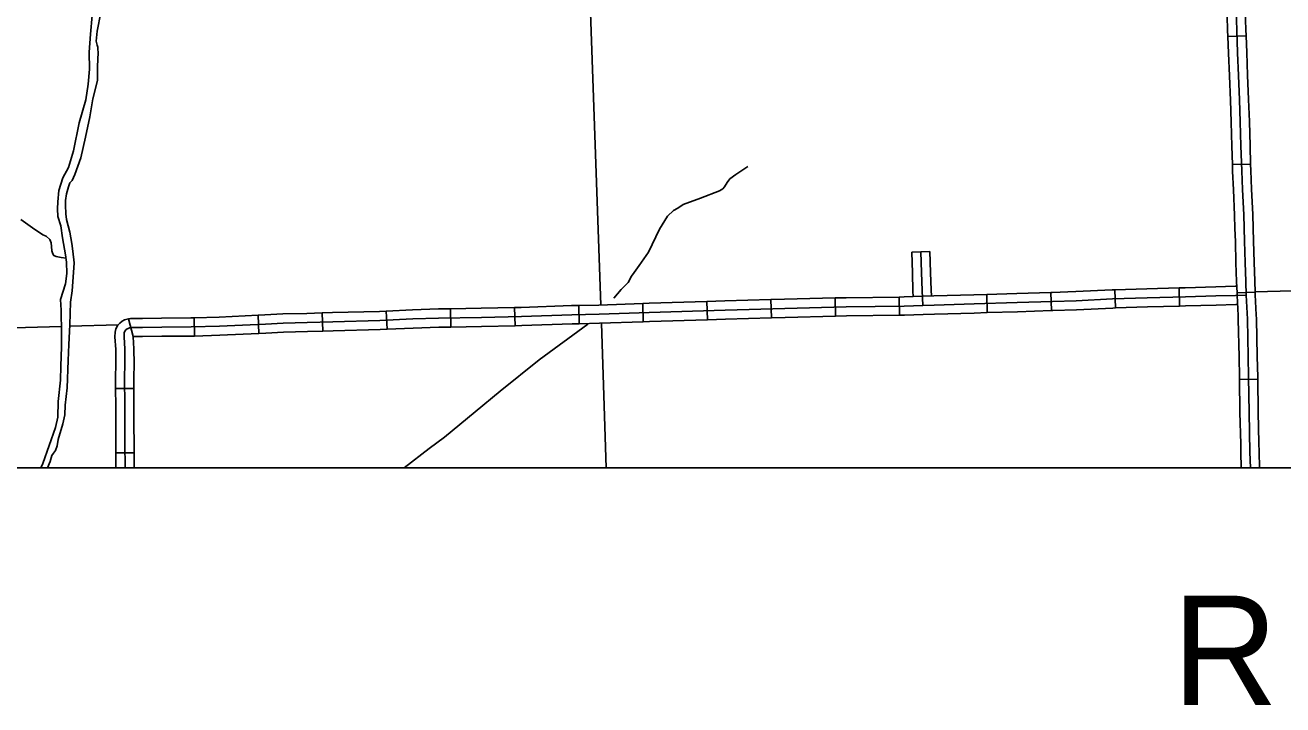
# Model space of a CAD drawing. Extents: x -117616 to 64730, y 54117 to 789866.
# Drawn here: x 62585 to 62792.1, y 54350.3 to 54462.2 of the extents above; entities that cross this region are included whole.
import ezdxf

# ---------------------------------------------------------------- set-up
doc = ezdxf.new("R2010")
doc.units = 0
for name, color, linetype in [('31', 7, 'Continuous'), ('32', 7, 'Continuous'), ('35', 7, 'Continuous'), ('4', 7, 'Continuous'), ('45', 7, 'Continuous'), ('5', 7, 'Continuous'), ('Default', 7, 'Continuous'), ('R_No Plot', 7, 'Continuous')]:
    doc.layers.add(name, color=color, linetype=linetype)

msp = doc.modelspace()

# ---------------------------------------------------------------- linework, layer by layer
at = {"layer": '31'}
for p, q in [((62783.06, 54460.34), (62786.06, 54460.47)), ((62783.49, 54449.84), (62783.5, 54449.8)), ((62786.81, 54439.34), (62783.81, 54439.25)), ((62787.58, 54418.25), (62784.58, 54418.14)), ((62784.99, 54403.87), (62787.99, 54403.91)), ((62787.99, 54403.91), (62787.99, 54403.91))]:
    msp.add_line(p, q, dxfattribs=at)
for points in [[(62782.71, 54470.89), (62782.74, 54470.09), (62782.88, 54465.98), (62783.02, 54461.39), (62783.06, 54460.34)], [(62785.7, 54471.03), (62785.74, 54470.21), (62785.88, 54466.08), (62786.01, 54461.5), (62786.06, 54460.47)], [(62784.38, 54466.03), (62784.52, 54461.44), (62784.68, 54457.67), (62784.82, 54453.91), (62784.99, 54449.9), (62785.11, 54446.3), (62785.22, 54442.32), (62785.34, 54438.21), (62785.48, 54435.15), (62785.68, 54430.96), (62785.8, 54426.62), (62785.9, 54423.14), (62786.01, 54420.03), (62786.09, 54417.77)], [(62783.5, 54449.8), (62783.32, 54453.84), (62783.18, 54457.6), (62783.06, 54460.34)], [(62786.06, 54460.47), (62786.18, 54457.73), (62786.32, 54453.97), (62786.49, 54449.95)], [(62783.81, 54439.25), (62783.72, 54442.27), (62783.61, 54446.25), (62783.49, 54449.84)], [(62786.49, 54449.95), (62786.61, 54446.35), (62786.72, 54442.36), (62786.81, 54439.34)], [(62783.81, 54439.25), (62783.84, 54438.15), (62783.98, 54435.08), (62784.18, 54430.9), (62784.24, 54428.71)], [(62786.81, 54439.34), (62786.84, 54438.26), (62786.98, 54435.22), (62787.18, 54431.02), (62787.24, 54428.79)], [(62784.24, 54428.71), (62784.3, 54426.58), (62784.4, 54423.09), (62784.51, 54419.98), (62784.58, 54418.14)], [(62787.24, 54428.79), (62787.3, 54426.66), (62787.4, 54423.19), (62787.51, 54420.08), (62787.58, 54418.25)], [(62784.58, 54418.14), (62784.59, 54417.72)], [(62784.59, 54417.72), (62784.75, 54414.38)], [(62786.77, 54389.3), (62786.71, 54391.93), (62786.56, 54398.45), (62786.48, 54404.23), (62786.4, 54407.64), (62786.28, 54413.8), (62786.09, 54417.77)], [(62787.59, 54417.83), (62787.58, 54418.25)], [(62787.74, 54414.52), (62787.59, 54417.83)], [(62784.75, 54414.38), (62784.78, 54413.75), (62784.91, 54407.6), (62784.98, 54404.2), (62784.99, 54403.87)], [(62787.99, 54403.91), (62787.98, 54404.26), (62787.9, 54407.67), (62787.78, 54413.85), (62787.74, 54414.52)], [(62785.18, 54393.3), (62785.06, 54398.43), (62784.99, 54403.87)], [(62788.18, 54393.37), (62788.06, 54398.48), (62787.99, 54403.91)], [(62785.26, 54389.3), (62785.21, 54391.9), (62785.18, 54393.3)], [(62788.27, 54389.3), (62788.21, 54391.96), (62788.18, 54393.37)]]:
    msp.add_lwpolyline(points, dxfattribs=at)
at = {"layer": '32'}
for p, q in [((62743.44, 54414.88), (62743.35, 54417.88)), ((62754, 54415.22), (62753.9, 54418.21)), ((62764.55, 54415.65), (62764.45, 54418.65)), ((62775.09, 54415.96), (62775.02, 54418.95)), ((62655.11, 54412.51), (62655.05, 54415.51)), ((62665.67, 54412.73), (62665.6, 54415.73)), ((62676.22, 54413.05), (62676.17, 54416.05)), ((62686.8, 54413.37), (62686.7, 54416.37)), ((62697.35, 54413.72), (62697.25, 54416.72)), ((62707.9, 54414.02), (62707.82, 54417.02)), ((62718.45, 54414.29), (62718.38, 54417.29)), ((62728.99, 54414.46), (62728.95, 54417.45)), ((62602.8, 54410.93), (62602.01, 54413.85)), ((62612.91, 54411.03), (62612.83, 54414.03)), ((62623.49, 54411.44), (62623.36, 54414.44)), ((62634.02, 54411.83), (62633.93, 54414.83)), ((62644.6, 54412.14), (62644.46, 54415.14)), ((62602.89, 54402.39), (62599.89, 54402.36)), ((62602.94, 54391.82), (62599.94, 54391.81))]:
    msp.add_line(p, q, dxfattribs=at)
for points in [[(62728.95, 54417.45), (62729.74, 54417.47), (62732.78, 54417.58)], [(62732.78, 54417.58), (62734.66, 54417.63), (62741.22, 54417.81), (62743.35, 54417.88)], [(62732.84, 54416.08), (62734.7, 54416.13), (62741.26, 54416.31), (62748.38, 54416.53), (62754.19, 54416.72), (62758.08, 54416.84), (62764.06, 54417.14), (62769.77, 54417.32), (62776.07, 54417.48), (62781.1, 54417.63), (62784.32, 54417.71), (62786.09, 54417.77)], [(62743.35, 54417.88), (62748.33, 54418.03), (62753.9, 54418.21)], [(62753.9, 54418.21), (62754.15, 54418.22), (62758.03, 54418.34), (62764, 54418.63), (62764.45, 54418.65)], [(62764.45, 54418.65), (62769.73, 54418.82), (62775.02, 54418.95)], [(62775.02, 54418.95), (62776.02, 54418.98), (62781.06, 54419.13), (62784.28, 54419.21), (62784.54, 54419.22)], [(62601.45, 54389.3), (62601.45, 54389.62), (62601.43, 54393.13), (62601.42, 54396.54), (62601.42, 54399.56), (62601.37, 54404.14), (62601.43, 54406.45), (62601.41, 54408.84), (62601.29, 54410.87), (62601.33, 54411.53), (62601.36, 54411.73), (62601.45, 54411.89), (62601.58, 54412.02), (62601.82, 54412.2), (62601.98, 54412.29), (62602.2, 54412.35), (62602.52, 54412.42), (62602.7, 54412.43), (62604.34, 54412.43), (62607.49, 54412.49), (62612.33, 54412.52), (62617.01, 54412.66), (62624.57, 54412.99), (62627.49, 54413.16), (62631.45, 54413.25), (62635.66, 54413.38), (62643.42, 54413.59), (62648.86, 54413.84), (62653.09, 54413.98), (62660.14, 54414.1), (62666.74, 54414.25), (62675.03, 54414.53), (62679.52, 54414.62), (62687.79, 54414.91), (62700.27, 54415.31), (62710.1, 54415.58), (62720.22, 54415.84), (62729.78, 54415.97), (62732.84, 54416.08)], [(62644.46, 54415.14), (62648.8, 54415.34), (62653.06, 54415.48), (62655.05, 54415.51)], [(62655.05, 54415.51), (62660.11, 54415.6), (62665.6, 54415.73)], [(62665.6, 54415.73), (62666.7, 54415.75), (62674.99, 54416.03), (62676.17, 54416.05)], [(62676.17, 54416.05), (62679.48, 54416.12), (62686.7, 54416.37)], [(62686.7, 54416.37), (62687.74, 54416.41), (62697.25, 54416.72)], [(62697.25, 54416.72), (62700.22, 54416.81), (62707.82, 54417.02)], [(62707.82, 54417.02), (62710.07, 54417.08), (62718.38, 54417.29)], [(62718.38, 54417.29), (62720.19, 54417.34), (62728.95, 54417.45)], [(62754, 54415.22), (62754.24, 54415.22), (62758.14, 54415.34), (62764.12, 54415.64), (62764.55, 54415.65)], [(62764.55, 54415.65), (62769.81, 54415.82), (62775.09, 54415.96)], [(62775.09, 54415.96), (62776.11, 54415.98), (62781.14, 54416.13), (62784.37, 54416.21), (62784.66, 54416.22)], [(62599.89, 54402.36), (62599.87, 54404.15), (62599.93, 54406.46), (62599.91, 54408.79), (62599.79, 54410.88), (62599.84, 54411.68), (62599.91, 54412.22), (62600.25, 54412.81), (62600.59, 54413.15), (62601, 54413.46), (62601.38, 54413.67), (62601.82, 54413.81), (62602.01, 54413.85)], [(62602.01, 54413.85), (62602.34, 54413.91), (62602.66, 54413.93), (62604.32, 54413.93), (62607.47, 54413.99), (62612.3, 54414.02), (62612.83, 54414.03)], [(62612.83, 54414.03), (62616.95, 54414.15), (62623.36, 54414.44)], [(62623.36, 54414.44), (62624.49, 54414.49), (62627.42, 54414.66), (62631.4, 54414.75), (62633.93, 54414.83)], [(62633.93, 54414.83), (62635.61, 54414.88), (62643.37, 54415.09), (62644.46, 54415.14)], [(62686.8, 54413.37), (62687.84, 54413.41), (62697.35, 54413.72)], [(62697.35, 54413.72), (62700.31, 54413.81), (62707.9, 54414.02)], [(62707.9, 54414.02), (62710.14, 54414.08), (62718.45, 54414.29)], [(62718.45, 54414.29), (62720.25, 54414.34), (62728.99, 54414.46)], [(62728.99, 54414.46), (62729.82, 54414.47), (62732.88, 54414.58)], [(62732.88, 54414.58), (62734.74, 54414.63), (62741.31, 54414.81), (62743.44, 54414.88)], [(62743.44, 54414.88), (62748.42, 54415.03), (62754, 54415.22)], [(62612.91, 54411.03), (62617.06, 54411.16), (62623.49, 54411.44)], [(62623.49, 54411.44), (62624.64, 54411.49), (62627.55, 54411.66), (62631.49, 54411.75), (62634.02, 54411.83)], [(62634.02, 54411.83), (62635.7, 54411.88), (62643.48, 54412.09), (62644.6, 54412.14)], [(62644.6, 54412.14), (62648.91, 54412.34), (62653.13, 54412.48), (62655.11, 54412.51)], [(62655.11, 54412.51), (62660.17, 54412.6), (62665.67, 54412.73)], [(62665.67, 54412.73), (62666.78, 54412.76), (62675.07, 54413.03), (62676.22, 54413.05)], [(62676.22, 54413.05), (62679.56, 54413.12), (62686.8, 54413.37)], [(62602.89, 54402.39), (62602.87, 54404.13), (62602.93, 54406.43), (62602.91, 54408.9), (62602.79, 54410.87), (62602.8, 54410.93)], [(62602.8, 54410.93), (62604.35, 54410.93), (62607.51, 54410.99), (62612.35, 54411.02), (62612.91, 54411.03)], [(62599.94, 54391.81), (62599.93, 54393.13), (62599.92, 54396.53), (62599.92, 54399.55), (62599.89, 54402.36)], [(62602.94, 54391.82), (62602.93, 54393.14), (62602.92, 54396.54), (62602.92, 54399.57), (62602.89, 54402.39)], [(62599.95, 54389.3), (62599.95, 54389.61), (62599.94, 54391.81)], [(62602.95, 54389.3), (62602.95, 54389.64), (62602.94, 54391.82)]]:
    msp.add_lwpolyline(points, dxfattribs=at)
at = {"layer": '35'}
for points in [[(62587.6, 54389.3), (62587.9, 54390.03), (62590, 54395.95), (62590.37, 54397.69), (62590.46, 54400.25), (62590.83, 54403.76), (62590.86, 54406.05), (62591.01, 54409.22), (62591.01, 54411.42), (62590.95, 54415.26), (62590.8, 54417.06), (62591.65, 54419.6), (62591.86, 54421.34), (62591.83, 54423.2), (62591.62, 54424.39), (62591.13, 54427.19), (62590.86, 54429.18), (62590.37, 54430.7), (62590.34, 54431.99), (62590.37, 54433.11), (62590.55, 54434.98), (62591.22, 54437.08), (62592.14, 54438.79), (62592.96, 54441.54), (62593.88, 54446.15), (62594.97, 54449.93), (62595.4, 54452.52), (62595.61, 54454.99), (62595.52, 54457.74), (62595.77, 54460.7), (62596.04, 54463.78)], [(62597.46, 54464.3), (62596.86, 54461.24), (62596.71, 54459.58), (62596.83, 54458.93), (62596.94, 54458.59), (62596.94, 54458.23), (62597.04, 54457.71), (62596.89, 54455.38), (62596.89, 54453.12), (62596.14, 54450.06), (62595.67, 54447.13), (62594.92, 54443.79), (62594.19, 54440.34), (62593.18, 54437.64), (62592.74, 54436.63), (62592.38, 54436.24), (62592.12, 54435.59), (62591.83, 54434.43), (62591.63, 54433.36), (62591.63, 54432.56), (62591.71, 54431.13), (62591.83, 54430.2), (62592.38, 54428.15), (62592.69, 54426.28), (62592.87, 54424.99), (62593.05, 54423.09), (62592.95, 54421.46), (62592.72, 54418.45), (62592.46, 54416.61), (62592.35, 54412.88), (62592.2, 54409.61), (62592.07, 54406.99), (62591.94, 54402.48), (62591.58, 54399.63), (62591.55, 54398.07), (62591.21, 54396.59), (62590.46, 54394), (62590.25, 54392.96), (62590, 54392.16), (62589.66, 54391.74), (62589.4, 54391.33), (62589.09, 54390.37), (62588.68, 54389.3)], [(62681.92, 54417.26), (62683.16, 54418.7), (62684.28, 54419.86), (62684.87, 54420.88), (62685.3, 54421.51), (62686.12, 54422.63), (62687.64, 54424.84), (62689.49, 54428.6), (62690.77, 54430.78), (62691.76, 54431.71), (62692.49, 54432.1), (62693.35, 54432.66), (62696.21, 54433.72), (62699.35, 54434.91), (62699.87, 54435.27), (62700.17, 54435.6), (62700.63, 54436.33), (62701.03, 54436.89), (62702.02, 54437.61), (62703.99, 54438.93)], [(62591.74, 54423.87), (62590.93, 54423.97), (62590.08, 54424.11), (62589.74, 54424.28), (62589.54, 54424.58), (62589.37, 54425.06), (62589.34, 54425.74), (62589.27, 54426.38), (62589.07, 54426.92), (62588.46, 54427.47), (62587.91, 54427.67), (62586.19, 54428.82), (62584.29, 54430.21)], [(62647.39, 54389.3), (62651.54, 54392.53), (62654.04, 54394.35), (62659.12, 54398.57), (62663.24, 54401.94), (62669.67, 54407.09), (62677.64, 54412.96)]]:
    msp.add_lwpolyline(points, dxfattribs=at)
at = {"layer": '4'}
for points in [[(62892.31, 54421.09), (62787.57, 54418.31)], [(62590.99, 54412.6), (62575.19, 54412.13)], [(62600.33, 54412.88), (62592.34, 54412.64)]]:
    msp.add_lwpolyline(points, dxfattribs=at)
at = {"layer": '45'}
msp.add_line((62731.01, 54424.85), (62734.01, 54424.94), dxfattribs=at)
for points in [[(62731.01, 54424.85), (62731.11, 54421.41), (62731.2, 54418.44), (62731.26, 54417.52)], [(62732.51, 54424.9), (62732.61, 54421.46), (62732.7, 54418.5), (62732.84, 54416.08)], [(62734.01, 54424.94), (62734.11, 54421.51), (62734.2, 54418.57), (62734.26, 54417.62)]]:
    msp.add_lwpolyline(points, dxfattribs=at)
at = {"layer": '5'}
for points in [[(62678.07, 54465.83), (62679.83, 54416.13)], [(62679.93, 54413.13), (62680.67, 54389.3)]]:
    msp.add_lwpolyline(points, dxfattribs=at)
at = {"layer": 'R_No Plot'}
msp.add_lwpolyline([(62347.42, 55314.94), (63854.85, 55314.94), (63854.85, 54389.3), (62347.42, 54389.3)], close=True, dxfattribs=at)

# ---------------------------------------------------------------- texts
at = {"layer": 'Default'}
msp.add_text('R 7 E', height=18, dxfattribs=at).set_placement((62773.92, 54350.3))

doc.saveas('drawing.dxf')
